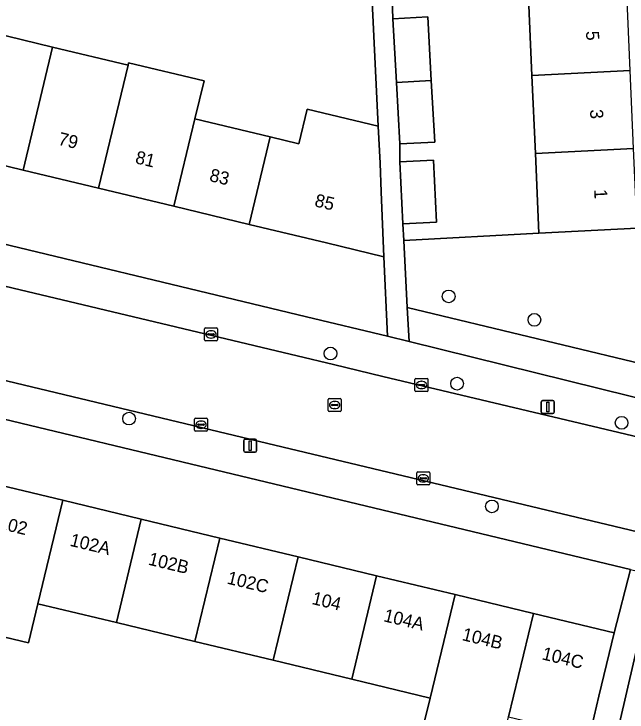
# Model space of a CAD drawing. Extents: x 161084 to 161928, y 385354 to 386522.
# Drawn here: x 161419.4 to 161466.6, y 385813.1 to 385866.8 of the extents above; entities that cross this region are included whole.
import ezdxf

# ---------------------------------------------------------------- set-up
doc = ezdxf.new("R2010")
doc.units = 0
for name, color, linetype in [('IMGEO_Boom', 7, 'Continuous'), ('IMGEO_Erf', 7, 'Continuous'), ('IMGEO_Groenvoorziening', 7, 'Continuous'), ('IMGEO_Kolk', 7, 'Continuous'), ('IMGEO_Lichtmast', 7, 'Continuous'), ('IMGEO_Pand', 7, 'Continuous'), ('IMGEO_Pand_nummerreeks', 7, 'Continuous'), ('IMGEO_Rijbaan_lokaal_open', 7, 'Continuous'), ('IMGEO_Rioolput', 7, 'Continuous'), ('IMGEO_Voetpad_open', 7, 'Continuous')]:
    doc.layers.add(name, color=color, linetype=linetype)

msp = doc.modelspace()

# ---------------------------------------------------------------- linework, layer by layer
at = {"layer": 'IMGEO_Boom'}
for centre in [(161452.846, 385845.106), (161459.438, 385843.306), (161443.764, 385840.716), (161453.492, 385838.399), (161428.288, 385835.716), (161466.138, 385835.388), (161456.171, 385828.957)]:
    msp.add_circle(centre, 0.489, dxfattribs=at)
at = {"layer": 'IMGEO_Erf'}
for points in [[(161416.614, 385865.671), (161422.409, 385864.278), (161428.203, 385862.886), (161428.248, 385863.075), (161434.043, 385861.682), (161433.342, 385858.765), (161439.138, 385857.372), (161441.329, 385856.846), (161441.967, 385859.503), (161447.439, 385858.188), (161446.154, 385884.843), (161439.78, 385884.791), (161436.936, 385873.118), (161431.538, 385874.433), (161425.22, 385875.972), (161425.12, 385875.556), (161427.353, 385875.033), (161426.465, 385871.24), (161424.209, 385871.767), (161422.043, 385872.274), (161423.099, 385876.265), (161421.797, 385876.609), (161423.612, 385883.982), (161418.222, 385883.441)], [(161448.486, 385868.813), (161448.551, 385866.455), (161451.237, 385866.606), (161451.512, 385861.7), (161451.777, 385856.978), (161449.091, 385856.828), (161449.09, 385855.444), (161451.676, 385855.575), (161451.921, 385850.812), (161449.335, 385850.679), (161449.401, 385849.395), (161459.781, 385849.961), (161459.511, 385856.104), (161459.248, 385862.098), (161458.985, 385868.092)], [(161450.652, 385811.12), (161451.422, 385814.227), (161445.393, 385815.676), (161439.365, 385817.125), (161433.337, 385818.575), (161427.309, 385820.024), (161421.281, 385821.473), (161420.556, 385818.457), (161414.528, 385819.906)]]:
    msp.add_lwpolyline(points, dxfattribs=at)
for points in [[(161420.137, 385854.826), (161414.342, 385856.219), (161408.548, 385857.612), (161402.753, 385859.005), (161396.957, 385860.398), (161391.026, 385861.823), (161389.632, 385855.958), (161413.574, 385850.358), (161441.922, 385843.544), (161448.132, 385842.052), (161447.871, 385848.162), (161443.456, 385849.222), (161437.522, 385850.648), (161431.726, 385852.041), (161425.931, 385853.434)], [(161388.04, 385843.033), (161386.849, 385838.175), (161393.056, 385836.681), (161399.084, 385835.23), (161405.111, 385833.78), (161411.139, 385832.329), (161417.167, 385830.878), (161423.195, 385829.427), (161429.223, 385827.976), (161435.25, 385826.525), (161441.278, 385825.075), (161447.306, 385823.624), (161453.334, 385822.173), (161459.362, 385820.722), (161465.569, 385819.228), (161466.809, 385824.108), (161438.833, 385830.83)]]:
    msp.add_lwpolyline(points, close=True, dxfattribs=at)
at = {"layer": 'IMGEO_Groenvoorziening'}
for points in [[(161472.737, 385839.472), (161472.4, 385850.582), (161469.903, 385850.461), (161470.441, 385840.067), (161470.375, 385839.734), (161469.994, 385839.442), (161469.697, 385839.44), (161449.665, 385844.255)], [(161449.665, 385844.255), (161449.799, 385841.651), (161469.274, 385836.817)]]:
    msp.add_lwpolyline(points, dxfattribs=at)
msp.add_lwpolyline([(161469.903, 385850.461), (161467.322, 385850.351), (161459.781, 385849.961), (161449.401, 385849.395), (161449.665, 385844.255), (161469.697, 385839.44), (161469.994, 385839.442), (161470.375, 385839.734), (161470.441, 385840.067)], close=True, dxfattribs=at)
at = {"layer": 'IMGEO_Kolk'}
for p, q in [((161434.081, 385841.761), (161434.081, 385842.613)), ((161434.156, 385842.687), (161435.008, 385842.687)), ((161435.082, 385842.613), (161435.082, 385841.761)), ((161434.34, 385842.181), (161434.34, 385842.193)), ((161434.778, 385842.144), (161434.38, 385842.144)), ((161434.383, 385842.23), (161434.781, 385842.23)), ((161434.569, 385842.467), (161434.594, 385842.467)), ((161434.824, 385842.193), (161434.824, 385842.181)), ((161435.008, 385841.687), (161434.156, 385841.687)), ((161434.592, 385841.907), (161434.567, 385841.907)), ((161450.331, 385838.798), (161451.183, 385838.798)), ((161450.256, 385837.872), (161450.256, 385838.724)), ((161450.515, 385838.292), (161450.515, 385838.304)), ((161450.953, 385838.255), (161450.555, 385838.255)), ((161450.558, 385838.341), (161450.956, 385838.341)), ((161450.744, 385838.578), (161450.769, 385838.578)), ((161450.999, 385838.304), (161450.999, 385838.292)), ((161451.257, 385838.724), (161451.257, 385837.872)), ((161451.183, 385837.798), (161450.331, 385837.798)), ((161450.767, 385838.018), (161450.742, 385838.018)), ((161433.314, 385834.814), (161433.314, 385835.666)), ((161433.389, 385835.74), (161434.241, 385835.74)), ((161433.802, 385835.52), (161433.827, 385835.52)), ((161434.315, 385835.666), (161434.315, 385834.814)), ((161433.573, 385835.234), (161433.573, 385835.246)), ((161434.011, 385835.197), (161433.613, 385835.197)), ((161433.616, 385835.283), (161434.014, 385835.283)), ((161434.057, 385835.246), (161434.057, 385835.234)), ((161434.241, 385834.74), (161433.389, 385834.74)), ((161433.825, 385834.96), (161433.8, 385834.96)), ((161450.395, 385830.694), (161450.395, 385831.546)), ((161450.47, 385831.62), (161451.322, 385831.62)), ((161450.883, 385831.4), (161450.908, 385831.4)), ((161451.396, 385831.546), (161451.396, 385830.694)), ((161450.654, 385831.114), (161450.654, 385831.126)), ((161451.092, 385831.077), (161450.694, 385831.077)), ((161450.697, 385831.163), (161451.095, 385831.163)), ((161450.906, 385830.84), (161450.881, 385830.84)), ((161451.138, 385831.126), (161451.138, 385831.114)), ((161451.322, 385830.62), (161450.47, 385830.62))]:
    msp.add_line(p, q, dxfattribs=at)
for points in [[(161434.081, 385841.761), (161434.081, 385842.613)], [(161434.156, 385842.687), (161435.008, 385842.687)], [(161435.082, 385842.613), (161435.082, 385841.761)], [(161435.008, 385841.687), (161434.156, 385841.687)], [(161450.331, 385838.798), (161451.183, 385838.798)], [(161450.256, 385837.872), (161450.256, 385838.724)], [(161451.257, 385838.724), (161451.257, 385837.872)], [(161451.183, 385837.798), (161450.331, 385837.798)], [(161433.314, 385834.814), (161433.314, 385835.666)], [(161433.389, 385835.74), (161434.241, 385835.74)], [(161434.315, 385835.666), (161434.315, 385834.814)], [(161434.241, 385834.74), (161433.389, 385834.74)], [(161450.395, 385830.694), (161450.395, 385831.546)], [(161450.47, 385831.62), (161451.322, 385831.62)], [(161451.396, 385831.546), (161451.396, 385830.694)], [(161451.322, 385830.62), (161450.47, 385830.62)]]:
    msp.add_lwpolyline(points, dxfattribs=at)
for centre, radius, start, end in [((161434.158, 385842.611), 0.0765, 91.552, 178.448), ((161434.158, 385842.611), 0.0765, 91.552, 178.448), ((161435.006, 385842.611), 0.0765, 1.552, 88.448), ((161435.006, 385842.611), 0.0765, 1.552, 88.448), ((161434.38, 385842.19), 0.0403, 85.8775, 175.7526), ((161434.377, 385842.18), 0.0366, 178.938, 274.7102), ((161434.781, 385842.187), 0.043, 264.8664, 352.4533), ((161434.785, 385842.192), 0.0386, 1.7309, 96.639), ((161434.158, 385841.763), 0.0765, 181.552, 268.448), ((161434.158, 385841.763), 0.0765, 181.552, 268.448), ((161435.006, 385841.763), 0.0765, 271.552, 358.448), ((161435.006, 385841.763), 0.0765, 271.552, 358.448), ((161450.333, 385838.722), 0.0765, 91.552, 178.448), ((161450.333, 385838.722), 0.0765, 91.552, 178.448), ((161451.181, 385838.722), 0.0765, 1.552, 88.448), ((161451.181, 385838.722), 0.0765, 1.552, 88.448), ((161450.555, 385838.301), 0.0403, 85.8775, 175.7526), ((161450.552, 385838.291), 0.0366, 178.938, 274.7102), ((161450.956, 385838.298), 0.043, 264.8664, 352.4533), ((161450.96, 385838.303), 0.0386, 1.7309, 96.639), ((161450.333, 385837.874), 0.0765, 181.552, 268.448), ((161450.333, 385837.874), 0.0765, 181.552, 268.448), ((161451.181, 385837.874), 0.0765, 271.552, 358.448), ((161451.181, 385837.874), 0.0765, 271.552, 358.448), ((161433.391, 385835.664), 0.0765, 91.552, 178.448), ((161433.391, 385835.664), 0.0765, 91.552, 178.448), ((161434.239, 385835.664), 0.0765, 1.552, 88.448), ((161434.239, 385835.664), 0.0765, 1.552, 88.448), ((161433.613, 385835.243), 0.0403, 85.8775, 175.7526), ((161433.61, 385835.233), 0.0366, 178.938, 274.7102), ((161434.014, 385835.24), 0.043, 264.8664, 352.4533), ((161434.018, 385835.245), 0.0386, 1.7309, 96.639), ((161433.391, 385834.816), 0.0765, 181.552, 268.448), ((161433.391, 385834.816), 0.0765, 181.552, 268.448), ((161434.239, 385834.816), 0.0765, 271.552, 358.448), ((161434.239, 385834.816), 0.0765, 271.552, 358.448), ((161450.472, 385831.544), 0.0765, 91.552, 178.448), ((161450.472, 385831.544), 0.0765, 91.552, 178.448), ((161451.32, 385831.544), 0.0765, 1.552, 88.448), ((161451.32, 385831.544), 0.0765, 1.552, 88.448), ((161450.472, 385830.696), 0.0765, 181.552, 268.448), ((161450.472, 385830.696), 0.0765, 181.552, 268.448), ((161450.694, 385831.123), 0.0403, 85.8775, 175.7526), ((161450.691, 385831.113), 0.0366, 178.938, 274.7102), ((161451.095, 385831.12), 0.043, 264.8664, 352.4533), ((161451.099, 385831.125), 0.0386, 1.7309, 96.639), ((161451.32, 385830.696), 0.0765, 271.552, 358.448), ((161451.32, 385830.696), 0.0765, 271.552, 358.448)]:
    msp.add_arc(centre, radius, start, end, dxfattribs=at)
for centre, major_axis, ratio, start_param, end_param in [((161434.568, 385842.187), (-0.387, 0.002), 0.722429, 4.712389, 7.853982), ((161434.593, 385842.187), (-0.39, 0.002), 0.717154, 1.570796, 4.712389), ((161450.743, 385838.298), (-0.387, 0.002), 0.722429, 4.712389, 7.853982), ((161450.768, 385838.298), (-0.39, 0.002), 0.717154, 1.570796, 4.712389), ((161433.801, 385835.24), (-0.387, 0.002), 0.722429, 4.712389, 7.853982), ((161433.826, 385835.24), (-0.39, 0.002), 0.717154, 1.570796, 4.712389), ((161450.882, 385831.12), (-0.387, 0.002), 0.722429, 4.712389, 7.853982), ((161450.907, 385831.12), (-0.39, 0.002), 0.717154, 1.570796, 4.712389)]:
    msp.add_ellipse(centre, major_axis=major_axis, ratio=ratio, start_param=start_param, end_param=end_param, dxfattribs=at)
at = {"layer": 'IMGEO_Lichtmast'}
for p, q in [((161459.965, 385836.195), (161459.965, 385836.995)), ((161459.965, 385836.995), (161459.965, 385836.195)), ((161460.065, 385837.095), (161460.855, 385837.095)), ((161460.855, 385837.095), (161460.065, 385837.095)), ((161460.955, 385836.995), (161460.955, 385836.195)), ((161460.955, 385836.195), (161460.955, 385836.995)), ((161460.855, 385836.095), (161460.065, 385836.095)), ((161460.065, 385836.095), (161460.855, 385836.095)), ((161437.093, 385833.23), (161437.093, 385834.03)), ((161437.093, 385834.03), (161437.093, 385833.23)), ((161437.193, 385834.13), (161437.983, 385834.13)), ((161437.983, 385834.13), (161437.193, 385834.13)), ((161438.083, 385834.03), (161438.083, 385833.23)), ((161438.083, 385833.23), (161438.083, 385834.03)), ((161437.983, 385833.13), (161437.193, 385833.13)), ((161437.193, 385833.13), (161437.983, 385833.13))]:
    msp.add_line(p, q, dxfattribs=at)
for points in [[(161460.385, 385836.97), (161460.535, 385836.97), (161460.535, 385836.22), (161460.385, 385836.22), (161460.385, 385836.97)], [(161437.513, 385834.005), (161437.663, 385834.005), (161437.663, 385833.255), (161437.513, 385833.255), (161437.513, 385834.005)]]:
    msp.add_lwpolyline(points, dxfattribs=at)
for centre, start, end in [((161460.065, 385836.995), 90, 180), ((161460.065, 385836.995), 90, 180), ((161460.855, 385836.995), 0, 90), ((161460.855, 385836.995), 360, 90), ((161460.065, 385836.195), 180, 270), ((161460.065, 385836.195), 180, 270), ((161460.855, 385836.195), 270, 0), ((161460.855, 385836.195), 270, 0), ((161437.193, 385834.03), 90, 180), ((161437.193, 385834.03), 90, 180), ((161437.983, 385834.03), 0, 90), ((161437.983, 385834.03), 360, 90), ((161437.193, 385833.23), 180, 270), ((161437.193, 385833.23), 180, 270), ((161437.983, 385833.23), 270, 0), ((161437.983, 385833.23), 270, 0)]:
    msp.add_arc(centre, 0.1, start, end, dxfattribs=at)
at = {"layer": 'IMGEO_Pand'}
for points in [[(161466.527, 385868.48), (161458.985, 385868.092), (161459.248, 385862.098), (161466.79, 385862.486)], [(161451.237, 385866.606), (161448.551, 385866.455), (161448.826, 385861.562), (161451.512, 385861.7)], [(161414.342, 385856.219), (161420.137, 385854.826), (161422.409, 385864.278), (161416.614, 385865.671)], [(161428.203, 385862.886), (161422.409, 385864.278), (161420.137, 385854.826), (161425.931, 385853.434)], [(161425.931, 385853.434), (161431.726, 385852.041), (161433.342, 385858.765), (161434.043, 385861.682), (161428.248, 385863.075), (161428.203, 385862.886)], [(161466.79, 385862.486), (161459.248, 385862.098), (161459.511, 385856.104), (161467.053, 385856.491)], [(161449.091, 385856.828), (161451.777, 385856.978), (161451.512, 385861.7), (161448.826, 385861.562)], [(161447.67, 385853.158), (161447.581, 385855.344), (161447.439, 385858.188), (161441.967, 385859.503), (161441.329, 385856.846), (161439.138, 385857.372), (161437.522, 385850.648), (161443.456, 385849.222), (161447.871, 385848.162)], [(161431.726, 385852.041), (161437.522, 385850.648), (161439.138, 385857.372), (161433.342, 385858.765)], [(161467.053, 385856.491), (161459.511, 385856.104), (161459.781, 385849.961), (161467.322, 385850.351)], [(161451.921, 385850.812), (161451.676, 385855.575), (161449.09, 385855.444), (161449.335, 385850.679)], [(161423.195, 385829.427), (161417.167, 385830.878), (161415.253, 385822.922), (161414.528, 385819.906), (161420.556, 385818.457), (161421.281, 385821.473)], [(161429.223, 385827.976), (161423.195, 385829.427), (161421.281, 385821.473), (161427.309, 385820.024)], [(161427.309, 385820.024), (161433.337, 385818.575), (161435.25, 385826.525), (161429.223, 385827.976)], [(161441.278, 385825.075), (161435.25, 385826.525), (161433.337, 385818.575), (161439.365, 385817.125)], [(161439.365, 385817.125), (161445.393, 385815.676), (161447.306, 385823.624), (161441.278, 385825.075)], [(161445.393, 385815.676), (161451.422, 385814.227), (161453.334, 385822.173), (161447.306, 385823.624)], [(161459.362, 385820.722), (161453.334, 385822.173), (161451.422, 385814.227), (161450.652, 385811.12), (161456.701, 385809.664), (161457.45, 385812.777)], [(161457.45, 385812.777), (161463.657, 385811.285), (161464.399, 385814.367), (161465.569, 385819.228), (161459.362, 385820.722)], [(161472.782, 385818.395), (161467.677, 385819.591), (161465.969, 385812.301), (161465.837, 385811.74), (161468.108, 385811.207), (161466.903, 385806.062), (161467.265, 385805.977), (161467.87, 385805.835), (161469.677, 385805.411), (161470.914, 385810.429)]]:
    msp.add_lwpolyline(points, close=True, dxfattribs=at)
at = {"layer": 'IMGEO_Rijbaan_lokaal_open'}
for points in [[(161469.483, 385833.788), (161447.797, 385838.953), (161443.995, 385839.867), (161441.191, 385840.536), (161366.79, 385858.283), (161357.51, 385860.468), (161341.03, 385864.349), (161340.797, 385864.409), (161340.28, 385864.577), (161339.781, 385864.791), (161339.302, 385865.048), (161338.849, 385865.348), (161338.424, 385865.686), (161338.031, 385866.061), (161337.673, 385866.47), (161337.353, 385866.909), (161337.074, 385867.375), (161336.837, 385867.864), (161336.645, 385868.372), (161336.499, 385868.896), (161336.4, 385869.43), (161336.35, 385869.971), (161335.985, 385877.558), (161329.307, 385877.237)], [(161322.316, 385868.902), (161318.268, 385869.886), (161310.394, 385871.792), (161308.736, 385864.946), (161339.719, 385857.509), (161351.902, 385854.625), (161361.37, 385852.342), (161406.44, 385841.585), (161439.496, 385833.681), (161487.09, 385822.28), (161490.645, 385821.437), (161540.178, 385809.69), (161553.334, 385806.533), (161560.913, 385804.952), (161564.397, 385804.459), (161572.843, 385803.627), (161581.329, 385803.552), (161583.838, 385803.676), (161586.385, 385803.89), (161616.338, 385805.286)]]:
    msp.add_lwpolyline(points, dxfattribs=at)
at = {"layer": 'IMGEO_Rioolput'}
for p, q in [((161443.585, 385836.331), (161443.585, 385837.183)), ((161443.66, 385837.257), (161444.512, 385837.257)), ((161444.586, 385837.183), (161444.586, 385836.331)), ((161443.844, 385836.751), (161443.844, 385836.763)), ((161444.282, 385836.714), (161443.884, 385836.714)), ((161443.887, 385836.8), (161444.285, 385836.8)), ((161444.073, 385837.037), (161444.098, 385837.037)), ((161444.328, 385836.763), (161444.328, 385836.751)), ((161444.512, 385836.257), (161443.66, 385836.257)), ((161444.096, 385836.477), (161444.071, 385836.477))]:
    msp.add_line(p, q, dxfattribs=at)
for points in [[(161443.585, 385836.331), (161443.585, 385837.183)], [(161443.66, 385837.257), (161444.512, 385837.257)], [(161444.586, 385837.183), (161444.586, 385836.331)], [(161444.512, 385836.257), (161443.66, 385836.257)]]:
    msp.add_lwpolyline(points, dxfattribs=at)
for centre, radius, start, end in [((161443.662, 385837.181), 0.0765, 91.552, 178.448), ((161443.662, 385837.181), 0.0765, 91.552, 178.448), ((161444.51, 385837.181), 0.0765, 1.552, 88.448), ((161444.51, 385837.181), 0.0765, 1.552, 88.448), ((161443.884, 385836.76), 0.0403, 85.8775, 175.7526), ((161443.881, 385836.75), 0.0366, 178.938, 274.7102), ((161444.285, 385836.757), 0.043, 264.8664, 352.4533), ((161444.289, 385836.762), 0.0386, 1.7309, 96.639), ((161443.662, 385836.333), 0.0765, 181.552, 268.448), ((161443.662, 385836.333), 0.0765, 181.552, 268.448), ((161444.51, 385836.333), 0.0765, 271.552, 358.448), ((161444.51, 385836.333), 0.0765, 271.552, 358.448)]:
    msp.add_arc(centre, radius, start, end, dxfattribs=at)
for centre, major_axis, ratio, start_param, end_param in [((161444.072, 385836.757), (-0.387, 0.002), 0.722429, 4.712389, 7.853982), ((161444.097, 385836.757), (-0.39, 0.002), 0.717154, 1.570796, 4.712389)]:
    msp.add_ellipse(centre, major_axis=major_axis, ratio=ratio, start_param=start_param, end_param=end_param, dxfattribs=at)
at = {"layer": 'IMGEO_Voetpad_open'}
for points in [[(161446.154, 385884.843), (161447.439, 385858.188), (161447.581, 385855.344), (161447.67, 385853.158), (161447.871, 385848.162), (161448.132, 385842.052), (161449.799, 385841.651), (161449.665, 385844.255), (161449.401, 385849.395), (161449.335, 385850.679), (161449.09, 385855.444), (161449.091, 385856.828), (161448.826, 385861.562), (161448.551, 385866.455), (161448.486, 385868.813)], [(161366.79, 385858.283), (161441.191, 385840.536), (161443.995, 385839.867), (161447.797, 385838.953), (161469.483, 385833.788)], [(161469.274, 385836.817), (161449.799, 385841.651), (161448.132, 385842.052), (161441.922, 385843.544), (161413.574, 385850.358), (161389.632, 385855.958)], [(161353.49, 385851.125), (161378.321, 385845.368), (161386.576, 385843.385), (161388.04, 385843.033), (161438.833, 385830.83), (161466.809, 385824.108), (161468.662, 385823.663), (161500, 385816.134), (161552.134, 385803.608)], [(161616.338, 385805.286), (161586.385, 385803.89), (161583.838, 385803.676), (161581.329, 385803.552), (161572.843, 385803.627), (161564.397, 385804.459), (161560.913, 385804.952), (161553.334, 385806.533), (161540.178, 385809.69), (161490.645, 385821.437), (161487.09, 385822.28), (161439.496, 385833.681), (161406.44, 385841.585)], [(161466.809, 385824.108), (161465.569, 385819.228), (161464.399, 385814.367), (161463.657, 385811.285)], [(161465.969, 385812.301), (161467.677, 385819.591)]]:
    msp.add_lwpolyline(points, dxfattribs=at)

# ---------------------------------------------------------------- texts
at = {"layer": 'IMGEO_Pand_nummerreeks'}
for s, rotation, p in [('5', 272.9448, (161463.396, 385865.503)), ('3', 272.9448, (161463.706, 385859.475)), ('79', 346.4859, (161422.777, 385856.784)), ('81', 346.4859, (161428.699, 385855.361)), ('83', 346.4859, (161434.401, 385853.99)), ('1', 272.9448, (161464.023, 385853.333)), ('85', 346.4897, (161442.482, 385852.049)), ('102', 346.4725, (161418.161, 385827.264)), ('102A', 346.4664, (161423.674, 385825.938)), ('102B', 346.4636, (161429.702, 385824.487)), ('102C', 346.4658, (161435.754, 385823.03)), ('104', 346.472, (161442.274, 385821.461)), ('104A', 346.467, (161447.785, 385820.135)), ('104B', 346.4667, (161453.814, 385818.684)), ('104C', 346.467, (161459.956, 385817.206))]:
    msp.add_text(s, height=1, rotation=rotation, dxfattribs=at).set_placement(p)

doc.saveas('drawing.dxf')
